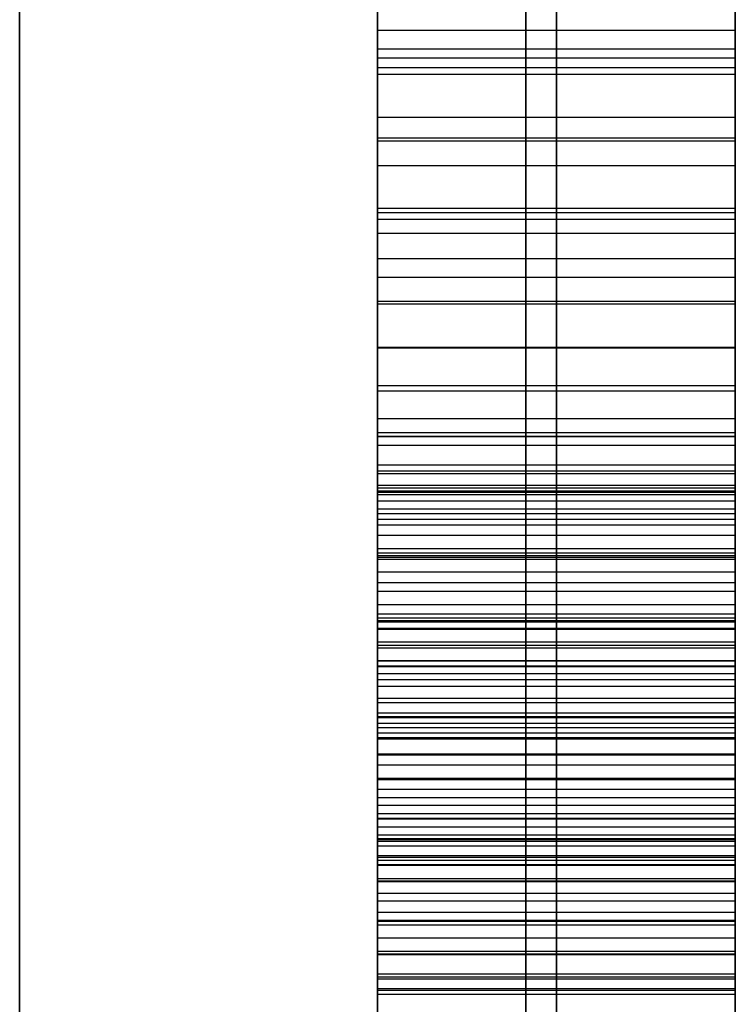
# Model space of a CAD drawing. Header units: millimetres. Extents: x -105 to 152, y -114 to 65.
# Tile 293 of 329: x 103.58 to 104.58, y -35.62 to -34.25. Entities that reach past the tile are written whole.
import ezdxf

# ---------------------------------------------------------------- set-up
doc = ezdxf.new("R2010")
doc.units = ezdxf.units.MM
doc.layers.add('Layer 01', color=18, linetype='Continuous', true_color=0x000000)

# ---------------------------------------------------------------- blocks, each defined once
blk = doc.blocks.new('Block 02')
at = {"layer": 'Layer 01'}
for p, q in [((104.576, -44.661, -25.3488), (104.576, -28.8633, -25.3488)), ((104.576, -40.0858, 25.3488), (104.576, -28.8633, 25.3488)), ((104.326, -34.3128, -39.2656), (104.326, -34.2606, -39.3555)), ((104.326, -34.2606, -39.3555), (104.326, -34.8287, -39.7887)), ((104.576, -34.2867, -39.3105), (104.076, -34.2867, -39.3105)), ((104.076, -34.3913, -37.0055), (104.076, -34.3913, -37.339)), ((104.076, -34.3913, -39.308), (104.076, -34.3913, -39.4552)), ((104.576, -34.5446, -39.5721), (104.076, -34.5446, -39.5721)), ((104.076, -35.1413, -36.4501), (104.076, -34.9137, -36.4501)), ((104.576, -36.5753, -36.601), (104.576, -35.2171, -36.601)), ((104.326, -35.7355, -35.0461), (104.326, -35.2512, -35.5219)), ((104.076, -35.5674, -38.3606), (104.076, -35.2929, -38.3606)), ((104.576, -35.4933, -35.284), (104.076, -35.4933, -35.284)), ((104.326, -35.552, -35.5596), (104.326, -37.1677, -37.2038))]:
    blk.add_line(p, q, dxfattribs=at)
at = {"layer": 'Layer 01', "extrusion": (-1, -1.43993e-29, -8.31344e-30)}
blk.add_arc((0, 0, -104.2831), 37.7071, 307.10293, 352.89707, dxfattribs=at)
at = {"layer": 'Layer 01', "extrusion": (-1, 9.80383e-30, -5.66024e-30)}
blk.add_arc((0, 0, -104.2831), 37.7071, 7.10293, 52.89707, dxfattribs=at)
at = {"layer": 'Layer 01', "extrusion": (1, -3.27175e-29, 1.88895e-29)}
blk.add_arc((0, 0, 104.576), 38.4142, 127.10293, 172.89707, dxfattribs=at)
at = {"layer": 'Layer 01', "extrusion": (1, -7.37095e-16, -9.74511e-16)}
blk.add_arc((0, 0, 104.576), 38.4142, 187.10293, 232.89707, dxfattribs=at)
at = {"layer": 'Layer 01', "extrusion": (-1, 1.67332e-29, 9.6609e-30)}
blk.add_arc((0, 0, -104.576), 56, 304.86576, 355.13424, dxfattribs=at)
at = {"layer": 'Layer 01', "extrusion": (-1, -3.07741e-15, 4.41699e-15)}
blk.add_arc((0, 0, -104.576), 56, 37.47187, 55.13424, dxfattribs=at)
at = {"layer": 'Layer 01', "extrusion": (-1, 3.09204e-29, 9.24197e-30)}
for start, end in [(304.86576, 355.13424), (37.47187, 55.13424)]:
    blk.add_arc((0, 0, -104.576), 56, start, end, dxfattribs=at)
at = {"layer": 'Layer 01', "extrusion": (-1, 5.48639e-30, 3.16757e-30)}
blk.add_arc((0, 0, -103.576), 57, 304.86576, 355.13424, dxfattribs=at)
at = {"layer": 'Layer 01', "extrusion": (-1, -1.4784e-15, 2.12194e-15)}
blk.add_arc((0, 0, -103.576), 57, 29.7693, 55.13424, dxfattribs=at)
at = {"layer": 'Layer 01', "extrusion": (1, 0, 0)}
for points, knots in [([(104.076, -33.4117, -37.1838), (104.076, -33.4404, -37.1593), (104.076, -33.4964, -37.1113), (104.076, -33.5871, -37.0514), (104.076, -33.6806, -37.0038), (104.076, -33.7767, -36.967), (104.076, -33.8764, -36.9443), (104.076, -33.9787, -36.9327), (104.076, -34.0837, -36.9325), (104.076, -34.1913, -36.9458), (104.076, -34.3017, -36.9712), (104.076, -34.4139, -37.0127), (104.076, -34.5277, -37.069), (104.076, -34.6429, -37.1407), (104.076, -34.7609, -37.2256), (104.076, -34.88, -37.3268), (104.076, -35.0011, -37.4425), (104.076, -35.0797, -37.5271), (104.076, -35.1204, -37.5708)], [0, 0, 0, 0, 0.057035, 0.111414, 0.164026, 0.215407, 0.266682, 0.318173, 0.370866, 0.425167, 0.481792, 0.541782, 0.605628, 0.673565, 0.746857, 0.825346, 0.909636, 1, 1, 1, 1]), ([(104.326, -33.4117, -37.1838), (104.326, -33.4404, -37.1593), (104.326, -33.4964, -37.1113), (104.326, -33.5871, -37.0514), (104.326, -33.6806, -37.0038), (104.326, -33.7767, -36.967), (104.326, -33.8764, -36.9443), (104.326, -33.9787, -36.9327), (104.326, -34.0837, -36.9325), (104.326, -34.1913, -36.9458), (104.326, -34.3017, -36.9712), (104.326, -34.4139, -37.0127), (104.326, -34.5277, -37.069), (104.326, -34.6429, -37.1407), (104.326, -34.7609, -37.2256), (104.326, -34.88, -37.3268), (104.326, -35.0011, -37.4425), (104.326, -35.0797, -37.5271), (104.326, -35.1204, -37.5708)], [0, 0, 0, 0, 0.057035, 0.111414, 0.164026, 0.215407, 0.266682, 0.318173, 0.370866, 0.425167, 0.481792, 0.541782, 0.605628, 0.673565, 0.746857, 0.825346, 0.909636, 1, 1, 1, 1]), ([(104.076, -34.9046, -37.8011), (104.076, -34.8711, -37.7648), (104.076, -34.8057, -37.6942), (104.076, -34.7061, -37.5951), (104.076, -34.6083, -37.5053), (104.076, -34.5117, -37.4259), (104.076, -34.4174, -37.3553), (104.076, -34.3243, -37.2952), (104.076, -34.2332, -37.2437), (104.076, -34.1438, -37.202), (104.076, -34.0562, -37.1707), (104.076, -33.9701, -37.1528), (104.076, -33.8862, -37.1477), (104.076, -33.8046, -37.155), (104.076, -33.7249, -37.1745), (104.076, -33.6481, -37.208), (104.076, -33.5735, -37.2535), (104.076, -33.5281, -37.2917), (104.076, -33.5046, -37.3114)], [0, 0, 0, 0, 0.089166, 0.173638, 0.253284, 0.328545, 0.399054, 0.465629, 0.528435, 0.587604, 0.643292, 0.695881, 0.74565, 0.794436, 0.842991, 0.893071, 0.944886, 1, 1, 1, 1]), ([(104.326, -34.9046, -37.8011), (104.326, -34.8711, -37.7648), (104.326, -34.8057, -37.6942), (104.326, -34.7061, -37.5951), (104.326, -34.6083, -37.5053), (104.326, -34.5117, -37.4259), (104.326, -34.4174, -37.3553), (104.326, -34.3243, -37.2952), (104.326, -34.2332, -37.2437), (104.326, -34.1438, -37.202), (104.326, -34.0562, -37.1707), (104.326, -33.9701, -37.1528), (104.326, -33.8862, -37.1477), (104.326, -33.8046, -37.155), (104.326, -33.7249, -37.1745), (104.326, -33.6481, -37.208), (104.326, -33.5735, -37.2535), (104.326, -33.5281, -37.2917), (104.326, -33.5046, -37.3114)], [0, 0, 0, 0, 0.089166, 0.173638, 0.253284, 0.328545, 0.399054, 0.465629, 0.528435, 0.587604, 0.643292, 0.695881, 0.74565, 0.794436, 0.842991, 0.893071, 0.944886, 1, 1, 1, 1]), ([(104.076, -35.2492, -39.2674), (104.076, -35.2693, -39.2477), (104.076, -35.3089, -39.2089), (104.076, -35.3563, -39.1414), (104.076, -35.3925, -39.0685), (104.076, -35.4158, -38.9899), (104.076, -35.429, -38.9061), (104.076, -35.4289, -38.817), (104.076, -35.4176, -38.7224), (104.076, -35.3947, -38.6238), (104.076, -35.3624, -38.5221), (104.076, -35.3217, -38.4193), (104.076, -35.272, -38.3165), (104.076, -35.2148, -38.2132), (104.076, -35.1497, -38.1096), (104.076, -35.0758, -38.0065), (104.076, -34.9943, -37.9027), (104.076, -34.935, -37.8355), (104.076, -34.9046, -37.8011)], [0, 0, 0, 0, 0.050641, 0.099904, 0.147938, 0.196821, 0.247094, 0.300432, 0.357074, 0.418492, 0.482848, 0.549262, 0.617726, 0.688692, 0.762074, 0.838304, 0.917382, 1, 1, 1, 1]), ([(104.326, -35.2492, -39.2674), (104.326, -35.2693, -39.2477), (104.326, -35.3089, -39.2089), (104.326, -35.3563, -39.1414), (104.326, -35.3925, -39.0685), (104.326, -35.4158, -38.9899), (104.326, -35.429, -38.9061), (104.326, -35.4289, -38.817), (104.326, -35.4176, -38.7224), (104.326, -35.3947, -38.6238), (104.326, -35.3624, -38.5221), (104.326, -35.3217, -38.4193), (104.326, -35.272, -38.3165), (104.326, -35.2148, -38.2132), (104.326, -35.1497, -38.1096), (104.326, -35.0758, -38.0065), (104.326, -34.9943, -37.9027), (104.326, -34.935, -37.8355), (104.326, -34.9046, -37.8011)], [0, 0, 0, 0, 0.050641, 0.099904, 0.147938, 0.196821, 0.247094, 0.300432, 0.357074, 0.418492, 0.482848, 0.549262, 0.617726, 0.688692, 0.762074, 0.838304, 0.917382, 1, 1, 1, 1]), ([(104.576, -35.2492, -39.2674), (104.576, -35.2693, -39.2477), (104.576, -35.3089, -39.2089), (104.576, -35.3563, -39.1414), (104.576, -35.3925, -39.0685), (104.576, -35.4158, -38.9899), (104.576, -35.429, -38.9061), (104.576, -35.4289, -38.817), (104.576, -35.4176, -38.7224), (104.576, -35.3947, -38.6238), (104.576, -35.3624, -38.5221), (104.576, -35.3217, -38.4193), (104.576, -35.272, -38.3165), (104.576, -35.2148, -38.2132), (104.576, -35.1497, -38.1096), (104.576, -35.0758, -38.0065), (104.576, -34.9943, -37.9027), (104.576, -34.935, -37.8355), (104.576, -34.9046, -37.8011)], [0, 0, 0, 0, 0.050641, 0.099904, 0.147938, 0.196821, 0.247094, 0.300432, 0.357074, 0.418492, 0.482848, 0.549262, 0.617726, 0.688692, 0.762074, 0.838304, 0.917382, 1, 1, 1, 1]), ([(104.076, -35.1204, -37.5708), (104.076, -35.1539, -37.6093), (104.076, -35.2197, -37.6848), (104.076, -35.3078, -37.8031), (104.076, -35.3852, -37.9221), (104.076, -35.4515, -38.0423), (104.076, -35.5056, -38.1642), (104.076, -35.5491, -38.287), (104.076, -35.5808, -38.4113), (104.076, -35.6017, -38.5355), (104.076, -35.6099, -38.658), (104.076, -35.6047, -38.7765), (104.076, -35.5859, -38.8898), (104.076, -35.5534, -38.9978), (104.076, -35.5075, -39.1009), (104.076, -35.4472, -39.1982), (104.076, -35.3748, -39.2914), (104.076, -35.317, -39.3463), (104.076, -35.2875, -39.3743)], [0, 0, 0, 0, 0.07549, 0.148085, 0.218086, 0.285425, 0.351038, 0.415215, 0.478025, 0.540605, 0.601275, 0.659486, 0.715709, 0.770801, 0.825946, 0.882184, 0.939809, 1, 1, 1, 1]), ([(104.326, -35.1204, -37.5708), (104.326, -35.1539, -37.6093), (104.326, -35.2197, -37.6848), (104.326, -35.3078, -37.8031), (104.326, -35.3852, -37.9221), (104.326, -35.4515, -38.0423), (104.326, -35.5056, -38.1642), (104.326, -35.5491, -38.287), (104.326, -35.5808, -38.4113), (104.326, -35.6017, -38.5355), (104.326, -35.6099, -38.658), (104.326, -35.6047, -38.7765), (104.326, -35.5859, -38.8898), (104.326, -35.5534, -38.9978), (104.326, -35.5075, -39.1009), (104.326, -35.4472, -39.1982), (104.326, -35.3748, -39.2914), (104.326, -35.317, -39.3463), (104.326, -35.2875, -39.3743)], [0, 0, 0, 0, 0.07549, 0.148085, 0.218086, 0.285425, 0.351038, 0.415215, 0.478025, 0.540605, 0.601275, 0.659486, 0.715709, 0.770801, 0.825946, 0.882184, 0.939809, 1, 1, 1, 1]), ([(104.076, -35.552, -35.5596), (104.076, -35.5446, -35.5527), (104.076, -35.5304, -35.5394), (104.076, -35.5045, -35.5268), (104.076, -35.477, -35.5217), (104.076, -35.4483, -35.5249), (104.076, -35.4192, -35.5332), (104.076, -35.3903, -35.5487), (104.076, -35.3609, -35.5687), (104.076, -35.3427, -35.5854), (104.076, -35.3332, -35.5942)], [0, 0, 0, 0, 0.120875, 0.231869, 0.340681, 0.453027, 0.574683, 0.703086, 0.844814, 1, 1, 1, 1]), ([(104.326, -35.552, -35.5596), (104.326, -35.5446, -35.5527), (104.326, -35.5304, -35.5394), (104.326, -35.5045, -35.5268), (104.326, -35.477, -35.5217), (104.326, -35.4483, -35.5249), (104.326, -35.4192, -35.5332), (104.326, -35.3903, -35.5487), (104.326, -35.3609, -35.5687), (104.326, -35.3427, -35.5854), (104.326, -35.3332, -35.5942)], [0, 0, 0, 0, 0.120875, 0.231869, 0.340681, 0.453027, 0.574683, 0.703086, 0.844814, 1, 1, 1, 1]), ([(104.576, -35.552, -35.5596), (104.576, -35.5446, -35.5527), (104.576, -35.5304, -35.5394), (104.576, -35.5045, -35.5268), (104.576, -35.477, -35.5217), (104.576, -35.4483, -35.5249), (104.576, -35.4192, -35.5332), (104.576, -35.3903, -35.5487), (104.576, -35.3609, -35.5687), (104.576, -35.3427, -35.5854), (104.576, -35.3332, -35.5942)], [0, 0, 0, 0, 0.120875, 0.231869, 0.340681, 0.453027, 0.574683, 0.703086, 0.844814, 1, 1, 1, 1])]:
    blk.add_open_spline(points, degree=3, knots=knots, dxfattribs=at)
at = {"layer": 'Layer 01', "extrusion": (1, 1.25389e-14, -1.86381e-14)}
blk.add_open_spline([(104.576, -33.4117, -37.1838), (104.576, -33.4404, -37.1593), (104.576, -33.4964, -37.1113), (104.576, -33.5871, -37.0514), (104.576, -33.6806, -37.0038), (104.576, -33.7767, -36.967), (104.576, -33.8764, -36.9443), (104.576, -33.9787, -36.9327), (104.576, -34.0837, -36.9325), (104.576, -34.1913, -36.9458), (104.576, -34.3017, -36.9712), (104.576, -34.4139, -37.0127), (104.576, -34.5277, -37.069), (104.576, -34.6429, -37.1407), (104.576, -34.7609, -37.2256), (104.576, -34.88, -37.3268), (104.576, -35.0011, -37.4425), (104.576, -35.0797, -37.5271), (104.576, -35.1204, -37.5708)], degree=3, knots=[0, 0, 0, 0, 0.057035, 0.111414, 0.164026, 0.215407, 0.266682, 0.318173, 0.370866, 0.425167, 0.481792, 0.541782, 0.605628, 0.673565, 0.746857, 0.825346, 0.909636, 1, 1, 1, 1], dxfattribs=at)
at = {"layer": 'Layer 01', "extrusion": (1, 1.91819e-14, -2.58164e-14)}
blk.add_open_spline([(104.576, -34.9046, -37.8011), (104.576, -34.8711, -37.7648), (104.576, -34.8057, -37.6942), (104.576, -34.7061, -37.5951), (104.576, -34.6083, -37.5053), (104.576, -34.5117, -37.4259), (104.576, -34.4174, -37.3553), (104.576, -34.3243, -37.2952), (104.576, -34.2332, -37.2437), (104.576, -34.1438, -37.202), (104.576, -34.0562, -37.1707), (104.576, -33.9701, -37.1528), (104.576, -33.8862, -37.1477), (104.576, -33.8046, -37.155), (104.576, -33.7249, -37.1745), (104.576, -33.6481, -37.208), (104.576, -33.5735, -37.2535), (104.576, -33.5281, -37.2917), (104.576, -33.5046, -37.3114)], degree=3, knots=[0, 0, 0, 0, 0.089166, 0.173638, 0.253284, 0.328545, 0.399054, 0.465629, 0.528435, 0.587604, 0.643292, 0.695881, 0.74565, 0.794436, 0.842991, 0.893071, 0.944886, 1, 1, 1, 1], dxfattribs=at)
at = {"layer": 'Layer 01'}
for points in [[(104.576, -34.2606, -39.3555), (104.326, -34.2606, -39.3555), (104.076, -34.2606, -39.3555)], [(104.076, -34.2606, -39.3555), (104.076, -34.2867, -39.3105), (104.076, -34.3128, -39.2656)], [(104.076, -34.8287, -39.7887), (104.076, -34.5446, -39.5721), (104.076, -34.2606, -39.3555)], [(104.576, -34.2606, -39.3555), (104.576, -34.2867, -39.3105), (104.576, -34.3128, -39.2656)], [(104.576, -34.8287, -39.7887), (104.576, -34.5446, -39.5721), (104.576, -34.2606, -39.3555)], [(104.076, -34.2988, -36.9729), (104.326, -34.2988, -36.9729), (104.576, -34.2988, -36.9729)], [(104.576, -34.3128, -39.2656), (104.326, -34.3128, -39.2656), (104.076, -34.3128, -39.2656)], [(104.076, -34.3219, -37.295), (104.326, -34.3219, -37.295), (104.576, -34.3219, -37.295)], [(104.076, -34.3821, -39.3032), (104.326, -34.3821, -39.3032), (104.576, -34.3821, -39.3032)], [(104.076, -34.4106, -37.0136), (104.326, -34.4106, -37.0136), (104.576, -34.4106, -37.0136)], [(104.076, -34.4149, -37.3551), (104.326, -34.4149, -37.3551), (104.576, -34.4149, -37.3551)], [(104.076, -34.4495, -39.3366), (104.326, -34.4495, -39.3366), (104.576, -34.4495, -39.3366)], [(104.076, -34.5091, -37.425), (104.326, -34.5091, -37.425), (104.576, -34.5091, -37.425)], [(104.076, -34.5152, -39.3652), (104.326, -34.5152, -39.3652), (104.576, -34.5152, -39.3652)], [(104.076, -34.5243, -37.0695), (104.326, -34.5243, -37.0695), (104.576, -34.5243, -37.0695)], [(104.076, -34.5796, -39.3883), (104.326, -34.5796, -39.3883), (104.576, -34.5796, -39.3883)], [(104.076, -34.6057, -37.5046), (104.326, -34.6057, -37.5046), (104.576, -34.6057, -37.5046)], [(104.076, -34.6391, -37.14), (104.326, -34.6391, -37.14), (104.576, -34.6391, -37.14)], [(104.076, -34.6428, -39.4077), (104.326, -34.6428, -39.4077), (104.576, -34.6428, -39.4077)], [(104.076, -34.7035, -37.5939), (104.326, -34.7035, -37.5939), (104.576, -34.7035, -37.5939)], [(104.076, -34.7041, -39.4217), (104.326, -34.7041, -39.4217), (104.576, -34.7041, -39.4217)], [(104.076, -34.757, -37.2251), (104.326, -34.757, -37.2251), (104.576, -34.757, -37.2251)], [(104.076, -34.7643, -39.4308), (104.326, -34.7643, -39.4308), (104.576, -34.7643, -39.4308)], [(104.076, -34.8032, -37.693), (104.326, -34.8032, -37.693), (104.576, -34.8032, -37.693)], [(104.076, -34.8226, -39.4357), (104.326, -34.8226, -39.4357), (104.576, -34.8226, -39.4357)], [(104.076, -34.8275, -39.7347), (104.326, -34.8275, -39.7347), (104.576, -34.8275, -39.7347)], [(104.576, -34.8287, -39.7887), (104.326, -34.8287, -39.7887), (104.076, -34.8287, -39.7887)], [(104.076, -34.8402, -39.6897), (104.326, -34.8402, -39.6897), (104.576, -34.8402, -39.6897)], [(104.076, -34.8676, -39.6484), (104.326, -34.8676, -39.6484), (104.576, -34.8676, -39.6484)], [(104.076, -34.8761, -37.3254), (104.326, -34.8761, -37.3254), (104.576, -34.8761, -37.3254)], [(104.076, -34.8797, -39.4351), (104.326, -34.8797, -39.4351), (104.576, -34.8797, -39.4351)], [(104.076, -34.8963, -36.2462), (104.326, -34.8963, -36.2462), (104.576, -34.8963, -36.2462)], [(104.076, -34.9, -36.3574), (104.326, -34.9, -36.3574), (104.576, -34.9, -36.3574)], [(104.576, -34.9046, -37.8011), (104.326, -34.9046, -37.8011), (104.076, -34.9046, -37.8011)], [(104.076, -34.906, -36.1368), (104.326, -34.906, -36.1368), (104.576, -34.906, -36.1368)], [(104.576, -34.9095, -39.6052), (104.326, -34.9095, -39.6052), (104.076, -34.9095, -39.6052)], [(104.076, -34.9182, -36.471), (104.326, -34.9182, -36.471), (104.576, -34.9182, -36.471)], [(104.076, -34.9291, -36.0299), (104.326, -34.9291, -36.0299), (104.576, -34.9291, -36.0299)], [(104.076, -34.9356, -39.4284), (104.326, -34.9356, -39.4284), (104.576, -34.9356, -39.4284)], [(104.076, -34.9435, -39.5773), (104.326, -34.9435, -39.5773), (104.576, -34.9435, -39.5773)], [(104.076, -34.9516, -36.5871), (104.326, -34.9516, -36.5871), (104.576, -34.9516, -36.5871)], [(104.076, -34.9662, -35.9242), (104.326, -34.9662, -35.9242), (104.576, -34.9662, -35.9242)], [(104.076, -34.9849, -39.5505), (104.326, -34.9849, -39.5505), (104.576, -34.9849, -39.5505)], [(104.076, -34.9909, -39.4162), (104.326, -34.9909, -39.4162), (104.576, -34.9909, -39.4162)], [(104.076, -34.9946, -37.9051), (104.326, -34.9946, -37.9051), (104.576, -34.9946, -37.9051)], [(104.076, -34.997, -37.4408), (104.326, -34.997, -37.4408), (104.576, -34.997, -37.4408)], [(104.076, -34.9996, -36.7056), (104.326, -34.9996, -36.7056), (104.576, -34.9996, -36.7056)], [(104.076, -35.0172, -35.8209), (104.326, -35.0172, -35.8209), (104.576, -35.0172, -35.8209)], [(104.076, -35.0323, -39.525), (104.326, -35.0323, -39.525), (104.576, -35.0323, -39.525)], [(104.076, -35.0444, -39.398), (104.326, -35.0444, -39.398), (104.576, -35.0444, -39.398)], [(104.076, -35.0628, -36.8271), (104.326, -35.0628, -36.8271), (104.576, -35.0628, -36.8271)], [(104.076, -35.076, -38.0083), (104.326, -35.076, -38.0083), (104.576, -35.076, -38.0083)], [(104.076, -35.0817, -35.7194), (104.326, -35.0817, -35.7194), (104.576, -35.0817, -35.7194)], [(104.076, -35.0853, -36.211), (104.326, -35.0853, -36.211), (104.576, -35.0853, -36.211)], [(104.076, -35.0863, -39.5007), (104.326, -35.0863, -39.5007), (104.576, -35.0863, -39.5007)], [(104.076, -35.0871, -36.1222), (104.326, -35.0871, -36.1222), (104.576, -35.0871, -36.1222)], [(104.076, -35.0962, -36.3045), (104.326, -35.0962, -36.3045), (104.576, -35.0962, -36.3045)], [(104.076, -35.0968, -36.0366), (104.326, -35.0968, -36.0366), (104.576, -35.0968, -36.0366)], [(104.076, -35.0973, -39.3737), (104.326, -35.0973, -39.3737), (104.576, -35.0973, -39.3737)], [(104.076, -35.1151, -35.9539), (104.326, -35.1151, -35.9539), (104.576, -35.1151, -35.9539)], [(104.576, -35.1204, -37.5708), (104.326, -35.1204, -37.5708), (104.076, -35.1204, -37.5708)], [(104.076, -35.1236, -36.4036), (104.326, -35.1236, -36.4036), (104.576, -35.1236, -36.4036)], [(104.076, -35.1412, -36.9511), (104.326, -35.1412, -36.9511), (104.576, -35.1412, -36.9511)], [(104.076, -35.1416, -39.4746), (104.326, -35.1416, -39.4746), (104.576, -35.1416, -39.4746)], [(104.076, -35.1418, -35.8755), (104.326, -35.1418, -35.8755), (104.576, -35.1418, -35.8755)], [(104.076, -35.1489, -39.3439), (104.326, -35.1489, -39.3439), (104.576, -35.1489, -39.3439)], [(104.076, -35.1495, -38.1116), (104.326, -35.1495, -38.1116), (104.576, -35.1495, -38.1116)], [(104.076, -35.1594, -35.6197), (104.326, -35.1594, -35.6197), (104.576, -35.1594, -35.6197)], [(104.076, -35.1679, -36.5093), (104.326, -35.1679, -36.5093), (104.576, -35.1679, -36.5093)], [(104.076, -35.1771, -35.8002), (104.326, -35.1771, -35.8002), (104.576, -35.1771, -35.8002)], [(104.076, -35.1939, -39.4448), (104.326, -35.1939, -39.4448), (104.576, -35.1939, -39.4448)], [(104.076, -35.2, -39.3087), (104.326, -35.2, -39.3087), (104.576, -35.2, -39.3087)], [(104.076, -35.2145, -38.2149), (104.326, -35.2145, -38.2149), (104.576, -35.2145, -38.2149)], [(104.076, -35.2194, -37.6875), (104.326, -35.2194, -37.6875), (104.576, -35.2194, -37.6875)], [(104.076, -35.2208, -35.7279), (104.326, -35.2208, -35.7279), (104.576, -35.2208, -35.7279)], [(104.076, -35.2287, -36.6205), (104.326, -35.2287, -36.6205), (104.576, -35.2287, -36.6205)], [(104.076, -35.2348, -37.0781), (104.326, -35.2348, -37.0781), (104.576, -35.2348, -37.0781)], [(104.076, -35.2425, -39.4114), (104.326, -35.2425, -39.4114), (104.576, -35.2425, -39.4114)], [(104.576, -35.2492, -39.2674), (104.326, -35.2492, -39.2674), (104.076, -35.2492, -39.2674)], [(104.576, -35.2512, -35.5219), (104.326, -35.2512, -35.5219), (104.076, -35.2512, -35.5219)], [(104.076, -35.2512, -35.5219), (104.076, -35.4933, -35.284), (104.076, -35.7355, -35.0461)], [(104.576, -35.2512, -35.5219), (104.576, -35.4933, -35.284), (104.576, -35.7355, -35.0461)], [(104.076, -35.2717, -38.3182), (104.326, -35.2717, -38.3182), (104.576, -35.2717, -38.3182)], [(104.076, -35.2731, -35.6592), (104.326, -35.2731, -35.6592), (104.576, -35.2731, -35.6592)], [(104.576, -35.2875, -39.3743), (104.326, -35.2875, -39.3743), (104.076, -35.2875, -39.3743)], [(104.076, -35.3059, -36.7378), (104.326, -35.3059, -36.7378), (104.576, -35.3059, -36.7378)], [(104.076, -35.3075, -39.2066), (104.326, -35.3075, -39.2066), (104.576, -35.3075, -39.2066)], [(104.076, -35.3075, -37.8054), (104.326, -35.3075, -37.8054), (104.576, -35.3075, -37.8054)], [(104.076, -35.3209, -38.4209), (104.326, -35.3209, -38.4209), (104.576, -35.3209, -38.4209)], [(104.576, -35.3332, -35.5942), (104.326, -35.3332, -35.5942), (104.076, -35.3332, -35.5942)], [(104.076, -35.3435, -37.2075), (104.326, -35.3435, -37.2075), (104.576, -35.3435, -37.2075)], [(104.076, -35.3549, -39.1398), (104.326, -35.3549, -39.1398), (104.576, -35.3549, -39.1398)], [(104.076, -35.3616, -38.5236), (104.326, -35.3616, -38.5236), (104.576, -35.3616, -38.5236)], [(104.076, -35.3624, -35.5687), (104.326, -35.3624, -35.5687), (104.576, -35.3624, -35.5687)], [(104.076, -35.3737, -39.288), (104.326, -35.3737, -39.288), (104.576, -35.3737, -39.288)], [(104.076, -35.3847, -37.9245), (104.326, -35.3847, -37.9245), (104.576, -35.3847, -37.9245)], [(104.076, -35.3902, -39.0681), (104.326, -35.3902, -39.0681), (104.576, -35.3902, -39.0681)], [(104.076, -35.3916, -35.5486), (104.326, -35.3916, -35.5486), (104.576, -35.3916, -35.5486)], [(104.076, -35.3938, -38.6257), (104.326, -35.3938, -38.6257), (104.576, -35.3938, -38.6257)], [(104.076, -35.4001, -36.8605), (104.326, -35.4001, -36.8605), (104.576, -35.4001, -36.8605)], [(104.076, -35.4139, -38.9903), (104.326, -35.4139, -38.9903), (104.576, -35.4139, -38.9903)], [(104.076, -35.4163, -38.7254), (104.326, -35.4163, -38.7254), (104.576, -35.4163, -38.7254)], [(104.076, -35.4201, -35.5341), (104.326, -35.4201, -35.5341), (104.576, -35.4201, -35.5341)], [(104.076, -35.4266, -38.9077), (104.326, -35.4266, -38.9077), (104.576, -35.4266, -38.9077)], [(104.076, -35.4272, -38.8189), (104.326, -35.4272, -38.8189), (104.576, -35.4272, -38.8189)], [(104.076, -35.4461, -39.1963), (104.326, -35.4461, -39.1963), (104.576, -35.4461, -39.1963)], [(104.076, -35.4493, -35.5255), (104.326, -35.4493, -35.5255), (104.576, -35.4493, -35.5255)], [(104.076, -35.4503, -38.0442), (104.326, -35.4503, -38.0442), (104.576, -35.4503, -38.0442)], [(104.576, -35.4669, -37.3393), (104.326, -35.4669, -37.3393), (104.076, -35.4669, -37.3393)], [(104.076, -35.4772, -35.5231), (104.326, -35.4772, -35.5231), (104.576, -35.4772, -35.5231)], [(104.076, -35.504, -35.528), (104.326, -35.504, -35.528), (104.576, -35.504, -35.528)], [(104.076, -35.5044, -38.1657), (104.326, -35.5044, -38.1657), (104.576, -35.5044, -38.1657)], [(104.076, -35.5056, -39.0991), (104.326, -35.5056, -39.0991), (104.576, -35.5056, -39.0991)], [(104.076, -35.5106, -36.99), (104.326, -35.5106, -36.99), (104.576, -35.5106, -36.99)], [(104.076, -35.5289, -35.5401), (104.326, -35.5289, -35.5401), (104.576, -35.5289, -35.5401)], [(104.076, -35.5475, -38.2885), (104.326, -35.5475, -38.2885), (104.576, -35.5475, -38.2885)], [(104.076, -35.5512, -38.997), (104.326, -35.5512, -38.997), (104.576, -35.5512, -38.997)], [(104.076, -37.1677, -37.2038), (104.076, -36.3598, -36.3817), (104.076, -35.552, -35.5596)], [(104.076, -35.552, -35.5596), (104.326, -35.552, -35.5596), (104.576, -35.552, -35.5596)], [(104.576, -35.552, -35.5596), (104.576, -36.3598, -36.3817), (104.576, -37.1677, -37.2038)], [(104.076, -35.5791, -38.4118), (104.326, -35.5791, -38.4118), (104.576, -35.5791, -38.4118)], [(104.076, -35.5834, -38.89), (104.326, -35.5834, -38.89), (104.576, -35.5834, -38.89)], [(104.076, -35.586, -37.4536), (104.326, -35.586, -37.4536), (104.576, -35.586, -37.4536)], [(104.076, -35.5998, -38.537), (104.326, -35.5998, -38.537), (104.576, -35.5998, -38.537)], [(104.076, -35.6022, -38.7776), (104.326, -35.6022, -38.7776), (104.576, -35.6022, -38.7776)], [(104.076, -35.6077, -38.6597), (104.326, -35.6077, -38.6597), (104.576, -35.6077, -38.6597)]]:
    blk.add_open_spline(points, degree=2, dxfattribs=at)
at = {"layer": 'Layer 01', "extrusion": (-1, 0, 0)}
for points, knots in [([(104.076, -34.3128, -39.2656), (104.076, -34.3358, -39.2783), (104.076, -34.3807, -39.3032), (104.076, -34.4482, -39.3366), (104.076, -34.5138, -39.3657), (104.076, -34.5787, -39.3883), (104.076, -34.6415, -39.4084), (104.076, -34.7033, -39.4223), (104.076, -34.7634, -39.4313), (104.076, -34.8221, -39.4366), (104.076, -34.8795, -39.4362), (104.076, -34.9359, -39.4292), (104.076, -34.9912, -39.4174), (104.076, -35.0453, -39.3987), (104.076, -35.0981, -39.3743), (104.076, -35.15, -39.3441), (104.076, -35.2014, -39.3093), (104.076, -35.2331, -39.2815), (104.076, -35.2492, -39.2674)], [0, 0, 0, 0, 0.077827, 0.152121, 0.22276, 0.290293, 0.355551, 0.417675, 0.477726, 0.5355, 0.591878, 0.647447, 0.703325, 0.759084, 0.816512, 0.875353, 0.936573, 1, 1, 1, 1]), ([(104.326, -34.3128, -39.2656), (104.326, -34.3358, -39.2783), (104.326, -34.3807, -39.3032), (104.326, -34.4482, -39.3366), (104.326, -34.5138, -39.3657), (104.326, -34.5787, -39.3883), (104.326, -34.6415, -39.4084), (104.326, -34.7033, -39.4223), (104.326, -34.7634, -39.4313), (104.326, -34.8221, -39.4366), (104.326, -34.8795, -39.4362), (104.326, -34.9359, -39.4292), (104.326, -34.9912, -39.4174), (104.326, -35.0453, -39.3987), (104.326, -35.0981, -39.3743), (104.326, -35.15, -39.3441), (104.326, -35.2014, -39.3093), (104.326, -35.2331, -39.2815), (104.326, -35.2492, -39.2674)], [0, 0, 0, 0, 0.077827, 0.152121, 0.22276, 0.290293, 0.355551, 0.417675, 0.477726, 0.5355, 0.591878, 0.647447, 0.703325, 0.759084, 0.816512, 0.875353, 0.936573, 1, 1, 1, 1]), ([(104.576, -34.3128, -39.2656), (104.576, -34.3358, -39.2783), (104.576, -34.3807, -39.3032), (104.576, -34.4482, -39.3366), (104.576, -34.5138, -39.3657), (104.576, -34.5787, -39.3883), (104.576, -34.6415, -39.4084), (104.576, -34.7033, -39.4223), (104.576, -34.7634, -39.4313), (104.576, -34.8221, -39.4366), (104.576, -34.8795, -39.4362), (104.576, -34.9359, -39.4292), (104.576, -34.9912, -39.4174), (104.576, -35.0453, -39.3987), (104.576, -35.0981, -39.3743), (104.576, -35.15, -39.3441), (104.576, -35.2014, -39.3093), (104.576, -35.2331, -39.2815), (104.576, -35.2492, -39.2674)], [0, 0, 0, 0, 0.077827, 0.152121, 0.22276, 0.290293, 0.355551, 0.417675, 0.477726, 0.5355, 0.591878, 0.647447, 0.703325, 0.759084, 0.816512, 0.875353, 0.936573, 1, 1, 1, 1]), ([(104.076, -34.9095, -39.6052), (104.076, -34.895, -39.6191), (104.076, -34.8686, -39.6444), (104.076, -34.8382, -39.6876), (104.076, -34.8241, -39.7369), (104.076, -34.8271, -39.7706), (104.076, -34.8287, -39.7887)], [0, 0, 0, 0, 0.2857363, 0.5210712, 0.7430742, 1, 1, 1, 1]), ([(104.326, -34.9095, -39.6052), (104.326, -34.895, -39.6191), (104.326, -34.8686, -39.6444), (104.326, -34.8382, -39.6876), (104.326, -34.8241, -39.7369), (104.326, -34.8271, -39.7706), (104.326, -34.8287, -39.7887)], [0, 0, 0, 0, 0.2857363, 0.5210712, 0.7430742, 1, 1, 1, 1]), ([(104.576, -34.9095, -39.6052), (104.576, -34.895, -39.6191), (104.576, -34.8686, -39.6444), (104.576, -34.8382, -39.6876), (104.576, -34.8241, -39.7369), (104.576, -34.8271, -39.7706), (104.576, -34.8287, -39.7887)], [0, 0, 0, 0, 0.2857363, 0.5210712, 0.7430742, 1, 1, 1, 1]), ([(104.076, -35.4669, -37.3393), (104.076, -35.4253, -37.2958), (104.076, -35.3447, -37.2116), (104.076, -35.2358, -37.0821), (104.076, -35.1418, -36.9551), (104.076, -35.0627, -36.8309), (104.076, -34.999, -36.7092), (104.076, -34.9504, -36.59), (104.076, -34.9162, -36.4734), (104.076, -34.8977, -36.3589), (104.076, -34.8941, -36.2466), (104.076, -34.9038, -36.1366), (104.076, -34.9272, -36.0284), (104.076, -34.9644, -35.9222), (104.076, -35.0163, -35.8184), (104.076, -35.0813, -35.7166), (104.076, -35.1593, -35.6162), (104.076, -35.22, -35.5539), (104.076, -35.2512, -35.5219)], [0, 0, 0, 0, 0.086261, 0.16703, 0.242393, 0.31246, 0.3779, 0.438977, 0.496677, 0.551656, 0.604809, 0.657268, 0.709538, 0.763063, 0.818109, 0.87553, 0.935923, 1, 1, 1, 1]), ([(104.326, -35.4669, -37.3393), (104.326, -35.4253, -37.2958), (104.326, -35.3447, -37.2116), (104.326, -35.2358, -37.0821), (104.326, -35.1418, -36.9551), (104.326, -35.0627, -36.8309), (104.326, -34.999, -36.7092), (104.326, -34.9504, -36.59), (104.326, -34.9162, -36.4734), (104.326, -34.8977, -36.3589), (104.326, -34.8941, -36.2466), (104.326, -34.9038, -36.1366), (104.326, -34.9272, -36.0284), (104.326, -34.9644, -35.9222), (104.326, -35.0163, -35.8184), (104.326, -35.0813, -35.7166), (104.326, -35.1593, -35.6162), (104.326, -35.22, -35.5539), (104.326, -35.2512, -35.5219)], [0, 0, 0, 0, 0.086261, 0.16703, 0.242393, 0.31246, 0.3779, 0.438977, 0.496677, 0.551656, 0.604809, 0.657268, 0.709538, 0.763063, 0.818109, 0.87553, 0.935923, 1, 1, 1, 1]), ([(104.576, -35.4669, -37.3393), (104.576, -35.4253, -37.2958), (104.576, -35.3447, -37.2116), (104.576, -35.2358, -37.0821), (104.576, -35.1418, -36.9551), (104.576, -35.0627, -36.8309), (104.576, -34.999, -36.7092), (104.576, -34.9504, -36.59), (104.576, -34.9162, -36.4734), (104.576, -34.8977, -36.3589), (104.576, -34.8941, -36.2466), (104.576, -34.9038, -36.1366), (104.576, -34.9272, -36.0284), (104.576, -34.9644, -35.9222), (104.576, -35.0163, -35.8184), (104.576, -35.0813, -35.7166), (104.576, -35.1593, -35.6162), (104.576, -35.22, -35.5539), (104.576, -35.2512, -35.5219)], [0, 0, 0, 0, 0.086261, 0.16703, 0.242393, 0.31246, 0.3779, 0.438977, 0.496677, 0.551656, 0.604809, 0.657268, 0.709538, 0.763063, 0.818109, 0.87553, 0.935923, 1, 1, 1, 1]), ([(104.076, -35.2875, -39.3743), (104.076, -35.2727, -39.387), (104.076, -35.243, -39.4124), (104.076, -35.194, -39.4457), (104.076, -35.1417, -39.4755), (104.076, -35.087, -39.5008), (104.076, -35.0335, -39.5234), (104.076, -34.986, -39.5493), (104.076, -34.9442, -39.5753), (104.076, -34.9206, -39.5956), (104.076, -34.9095, -39.6052)], [0, 0, 0, 0, 0.130969, 0.263552, 0.398726, 0.536178, 0.669434, 0.790418, 0.901029, 1, 1, 1, 1]), ([(104.326, -35.2875, -39.3743), (104.326, -35.2727, -39.387), (104.326, -35.243, -39.4124), (104.326, -35.194, -39.4457), (104.326, -35.1417, -39.4755), (104.326, -35.087, -39.5008), (104.326, -35.0335, -39.5234), (104.326, -34.986, -39.5493), (104.326, -34.9442, -39.5753), (104.326, -34.9206, -39.5956), (104.326, -34.9095, -39.6052)], [0, 0, 0, 0, 0.130969, 0.263552, 0.398726, 0.536178, 0.669434, 0.790418, 0.901029, 1, 1, 1, 1]), ([(104.076, -35.3332, -35.5942), (104.076, -35.3127, -35.6155), (104.076, -35.2723, -35.6575), (104.076, -35.2199, -35.7266), (104.076, -35.1759, -35.7991), (104.076, -35.1405, -35.8749), (104.076, -35.1134, -35.9541), (104.076, -35.0952, -36.0369), (104.076, -35.086, -36.123), (104.076, -35.0831, -36.2128), (104.076, -35.0942, -36.3079), (104.076, -35.1228, -36.4081), (104.076, -35.1678, -36.5139), (104.076, -35.2296, -36.6253), (104.076, -35.3071, -36.7428), (104.076, -35.4024, -36.8653), (104.076, -35.5127, -36.9949), (104.076, -35.5948, -37.0803), (104.076, -35.6376, -37.1248)], [0, 0, 0, 0, 0.049933, 0.098576, 0.146218, 0.19311, 0.239798, 0.287503, 0.336111, 0.386133, 0.439243, 0.497166, 0.561801, 0.633235, 0.712374, 0.79959, 0.895559, 1, 1, 1, 1]), ([(104.326, -35.3332, -35.5942), (104.326, -35.3127, -35.6155), (104.326, -35.2723, -35.6575), (104.326, -35.2199, -35.7266), (104.326, -35.1759, -35.7991), (104.326, -35.1405, -35.8749), (104.326, -35.1134, -35.9541), (104.326, -35.0952, -36.0369), (104.326, -35.086, -36.123), (104.326, -35.0831, -36.2128), (104.326, -35.0942, -36.3079), (104.326, -35.1228, -36.4081), (104.326, -35.1678, -36.5139), (104.326, -35.2296, -36.6253), (104.326, -35.3071, -36.7428), (104.326, -35.4024, -36.8653), (104.326, -35.5127, -36.9949), (104.326, -35.5948, -37.0803), (104.326, -35.6376, -37.1248)], [0, 0, 0, 0, 0.049933, 0.098576, 0.146218, 0.19311, 0.239798, 0.287503, 0.336111, 0.386133, 0.439243, 0.497166, 0.561801, 0.633235, 0.712374, 0.79959, 0.895559, 1, 1, 1, 1]), ([(104.576, -35.6376, -37.1248), (104.576, -35.5948, -37.0803), (104.576, -35.5127, -36.9949), (104.576, -35.4024, -36.8653), (104.576, -35.3071, -36.7428), (104.576, -35.2296, -36.6253), (104.576, -35.1678, -36.5139), (104.576, -35.1228, -36.4081), (104.576, -35.0942, -36.3079), (104.576, -35.0831, -36.2128), (104.576, -35.086, -36.123), (104.576, -35.0952, -36.0369), (104.576, -35.1134, -35.9541), (104.576, -35.1405, -35.8749), (104.576, -35.1759, -35.7991), (104.576, -35.2199, -35.7266), (104.576, -35.2723, -35.6575), (104.576, -35.3127, -35.6155), (104.576, -35.3332, -35.5942)], [-1, -1, -1, -1, -0.895559, -0.79959, -0.712374, -0.633235, -0.561801, -0.497166, -0.439243, -0.386133, -0.336111, -0.287503, -0.239798, -0.19311, -0.146218, -0.098576, -0.049933, 0, 0, 0, 0]), ([(104.076, -37.1731, -37.5314), (104.076, -37.1439, -37.5589), (104.076, -37.0868, -37.6127), (104.076, -36.9939, -37.6815), (104.076, -36.8992, -37.7401), (104.076, -36.8008, -37.7853), (104.076, -36.7006, -37.8209), (104.076, -36.597, -37.8432), (104.076, -36.4909, -37.8541), (104.076, -36.3822, -37.8536), (104.076, -36.2713, -37.8403), (104.076, -36.1591, -37.812), (104.076, -36.0459, -37.7686), (104.076, -35.9317, -37.7112), (104.076, -35.8163, -37.6392), (104.076, -35.6996, -37.5533), (104.076, -35.5821, -37.4525), (104.076, -35.5062, -37.3779), (104.076, -35.4669, -37.3393)], [0, 0, 0, 0, 0.061705, 0.120411, 0.177264, 0.23255, 0.286593, 0.340444, 0.394894, 0.450301, 0.507056, 0.566092, 0.627661, 0.693087, 0.762278, 0.836426, 0.915463, 1, 1, 1, 1]), ([(104.326, -37.1731, -37.5314), (104.326, -37.1439, -37.5589), (104.326, -37.0868, -37.6127), (104.326, -36.9939, -37.6815), (104.326, -36.8992, -37.7401), (104.326, -36.8008, -37.7853), (104.326, -36.7006, -37.8209), (104.326, -36.597, -37.8432), (104.326, -36.4909, -37.8541), (104.326, -36.3822, -37.8536), (104.326, -36.2713, -37.8403), (104.326, -36.1591, -37.812), (104.326, -36.0459, -37.7686), (104.326, -35.9317, -37.7112), (104.326, -35.8163, -37.6392), (104.326, -35.6996, -37.5533), (104.326, -35.5821, -37.4525), (104.326, -35.5062, -37.3779), (104.326, -35.4669, -37.3393)], [0, 0, 0, 0, 0.061705, 0.120411, 0.177264, 0.23255, 0.286593, 0.340444, 0.394894, 0.450301, 0.507056, 0.566092, 0.627661, 0.693087, 0.762278, 0.836426, 0.915463, 1, 1, 1, 1]), ([(104.576, -37.1731, -37.5314), (104.576, -37.1439, -37.5589), (104.576, -37.0868, -37.6127), (104.576, -36.9939, -37.6815), (104.576, -36.8992, -37.7401), (104.576, -36.8008, -37.7853), (104.576, -36.7006, -37.8209), (104.576, -36.597, -37.8432), (104.576, -36.4909, -37.8541), (104.576, -36.3822, -37.8536), (104.576, -36.2713, -37.8403), (104.576, -36.1591, -37.812), (104.576, -36.0459, -37.7686), (104.576, -35.9317, -37.7112), (104.576, -35.8163, -37.6392), (104.576, -35.6996, -37.5533), (104.576, -35.5821, -37.4525), (104.576, -35.5062, -37.3779), (104.576, -35.4669, -37.3393)], [0, 0, 0, 0, 0.061705, 0.120411, 0.177264, 0.23255, 0.286593, 0.340444, 0.394894, 0.450301, 0.507056, 0.566092, 0.627661, 0.693087, 0.762278, 0.836426, 0.915463, 1, 1, 1, 1])]:
    blk.add_open_spline(points, degree=3, knots=knots, dxfattribs=at)
at = {"layer": 'Layer 01', "extrusion": (-1, -3.77296e-13, -4.94485e-13)}
blk.add_open_spline([(104.576, -35.2875, -39.3743), (104.576, -35.2727, -39.387), (104.576, -35.243, -39.4124), (104.576, -35.194, -39.4457), (104.576, -35.1417, -39.4755), (104.576, -35.087, -39.5008), (104.576, -35.0335, -39.5234), (104.576, -34.986, -39.5493), (104.576, -34.9442, -39.5753), (104.576, -34.9206, -39.5956), (104.576, -34.9095, -39.6052)], degree=3, knots=[0, 0, 0, 0, 0.130969, 0.263552, 0.398726, 0.536178, 0.669434, 0.790418, 0.901029, 1, 1, 1, 1], dxfattribs=at)
at = {"layer": 'Layer 01', "extrusion": (1, 3.37271e-14, 1.26345e-14)}
blk.add_open_spline([(104.576, -35.1204, -37.5708), (104.576, -35.1539, -37.6093), (104.576, -35.2197, -37.6848), (104.576, -35.3078, -37.8031), (104.576, -35.3852, -37.9221), (104.576, -35.4515, -38.0423), (104.576, -35.5056, -38.1642), (104.576, -35.5491, -38.287), (104.576, -35.5808, -38.4113), (104.576, -35.6017, -38.5355), (104.576, -35.6099, -38.658), (104.576, -35.6047, -38.7765), (104.576, -35.5859, -38.8898), (104.576, -35.5534, -38.9978), (104.576, -35.5075, -39.1009), (104.576, -35.4472, -39.1982), (104.576, -35.3748, -39.2914), (104.576, -35.317, -39.3463), (104.576, -35.2875, -39.3743)], degree=3, knots=[0, 0, 0, 0, 0.07549, 0.148085, 0.218086, 0.285425, 0.351038, 0.415215, 0.478025, 0.540605, 0.601275, 0.659486, 0.715709, 0.770801, 0.825946, 0.882184, 0.939809, 1, 1, 1, 1], dxfattribs=at)

msp = doc.modelspace()

# ---------------------------------------------------------------- block references
at = {"layer": 'Layer 01'}
msp.add_blockref('Block 02', (0, 0), dxfattribs=at)

doc.saveas('drawing.dxf')
